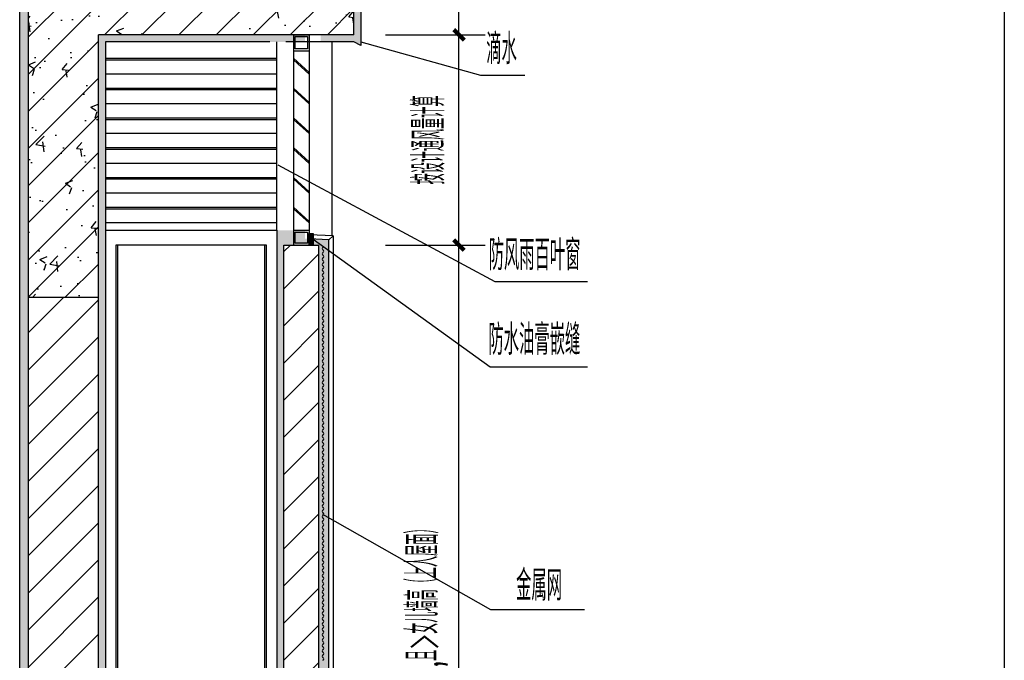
# Model space of a CAD drawing. Extents: x 1779708 to 7299578, y -1121471 to 88434.
# Tile 941 of 1056: x 6942767 to 6943517, y -939930 to -939442. Entities that reach past the tile are written whole.
import ezdxf

# ---------------------------------------------------------------- set-up
doc = ezdxf.new("R2010")
doc.units = 0
doc.header["$LTSCALE"] = 1000
doc.header["$MEASUREMENT"] = 0
doc.linetypes.add('CONTINOUS', pattern=[0])
doc.layers.get('0').update_dxf_attribs({"linetype": 'CONTINUOUS'})
doc.layers.get('Defpoints').update_dxf_attribs({"linetype": 'CONTINUOUS'})
for name, color, linetype in [('A-DETL-REN', 21, 'CONTINUOUS'), ('DIM_LEAD', 3, 'CONTINUOUS'), ('GROUND', 2, 'CONTINOUS'), ('PUB_DIM', 3, 'CONTINUOUS'), ('PUB_HATCH', 8, 'CONTINUOUS'), ('PUB_TEXT', 7, 'CONTINUOUS'), ('SURFACE', 6, 'CONTINUOUS'), ('WALL', 255, 'CONTINUOUS'), ('烟道', 8, 'CONTINUOUS'), ('空调百叶', 173, 'CONTINUOUS')]:
    doc.layers.add(name, color=color, linetype=linetype)
doc.styles.add('_TCH_DIM', font='SIMPLEX.shx', dxfattribs={"width": 0.7, "bigfont": 'GBCBIG.shx'})
doc.styles.add('_TCH_DIM_T3', font='SIMPLEX.shx', dxfattribs={"width": 0.4941176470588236, "bigfont": 'GBCBIG.shx'})
doc.dimstyles.new('_TCH_ARCH&&30', dxfattribs={"dimtxt": 89.25, "dimasz": 30, "dimexe": 75, "dimexo": 90, "dimgap": 37.87500000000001, "dimtad": 1, "dimdec": 0, "dimzin": 0, "dimdsep": 46, "dimtxsty": '_TCH_DIM_T3', "dimblk": 'ARCHTICK', "dimcen": 0.09, "dimdle": 45, "dimclrt": 7, "dimazin": 2, "dimtfac": 1, "dimtdec": 0, "dimtix": 1, "dimtmove": 2, "dimatfit": 3, "dimfxl": 250, "dimtolj": 1, "dimtzin": 0, "dimarcsym": 0})
pattern_1 = [(82.50000000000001, (-23026.23780605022, -1269.724273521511), (-8.934533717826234, 8.368837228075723), [0, -9.65199999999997, 0, -10.79499999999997, 0, -10.31874999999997]), (52.49999999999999, (-23026.23780605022, -1269.724273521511), (-4.72527319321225, 20.61832128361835), [0, -5.207000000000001, 0, -8.6995, 0, -3.33375]), (12.5, (-23031.76066356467, -1275.247131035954), (13.95749564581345, 14.00830779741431), [0, -3.175, 0, -11.43, 0, -14.9225]), (2.499999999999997, (-23031.76066356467, -1275.247131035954), (9.557027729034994, 17.43876953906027), [0, -1.5875, 0, -7.492999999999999, 0, -8.5725])]

# ---------------------------------------------------------------- blocks, each defined once
blk = doc.blocks.new('$LinePat$波浪线')
at = {"color": 0}
for centre, start, end in [((149.999993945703, -42.19181203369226), 201.6723546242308, 338.3274054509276), ((449.9994826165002, -161.4099213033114), 21.67235462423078, 158.3274054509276)]:
    blk.add_arc(centre, 161.4099213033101, start, end, dxfattribs=at)
blk = doc.blocks.new('_ArchTick')
at = {"color": 0, "linetype": 'ByBlock', "const_width": 0.4}
blk.add_lwpolyline([(-0.5, -0.5), (0.5, 0.5)], dxfattribs=at)
blk = doc.blocks.new('*D6930')
at = {"layer": 'Defpoints', "color": 0, "transparency": 16777216}
for p in [(-483.7585280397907, 3949.164565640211), (-183.7585280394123, 3949.164565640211), (-483.7585280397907, 3849.164565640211)]:
    blk.add_point(p, dxfattribs=at)
at = {"layer": 'PUB_DIM', "color": 0, "lineweight": -2, "transparency": 16777216}
for p, q in [((-183.7585280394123, 3804.164565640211), (-183.7585280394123, 3994.164565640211)), ((-393.7585280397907, 3949.164565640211), (-108.7585280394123, 3949.164565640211)), ((-393.7585280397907, 3849.164565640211), (-108.7585280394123, 3849.164565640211))]:
    blk.add_line(p, q, dxfattribs=at)
at = {"layer": 'PUB_DIM', "color": 0, "lineweight": -2, "transparency": 16777216, "xscale": 30, "yscale": 30, "zscale": 30}
for p, rotation in [((-183.7585280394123, 3949.164565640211), 90), ((-183.7585280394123, 3849.164565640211), 270)]:
    blk.add_blockref('_ArchTick', p, dxfattribs=dict(at, rotation=rotation))
at = {"layer": 'PUB_DIM', "color": 7, "transparency": 16777216, "insert": (-263.9295278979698, 4032.044189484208), "char_height": 89.25, "attachment_point": 5, "rotation": 90, "style": '_TCH_DIM_T3'}
blk.add_mtext('\\A1;100', dxfattribs=at)
blk = doc.blocks.new('*D6931')
at = {"layer": 'Defpoints', "color": 0, "transparency": 16777216}
for p in [(-483.7585280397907, 3849.164565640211), (-183.7585280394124, 3849.164565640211), (-483.7585280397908, 3249.164565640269)]:
    blk.add_point(p, dxfattribs=at)
at = {"layer": 'PUB_DIM', "color": 0, "lineweight": -2, "transparency": 16777216}
for p, q in [((-183.7585280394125, 3204.164565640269), (-183.7585280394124, 3894.164565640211)), ((-393.7585280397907, 3849.164565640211), (-108.7585280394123, 3849.164565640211)), ((-393.7585280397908, 3249.164565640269), (-108.7585280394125, 3249.164565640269))]:
    blk.add_line(p, q, dxfattribs=at)
at = {"layer": 'PUB_DIM', "color": 0, "lineweight": -2, "transparency": 16777216, "xscale": 30, "yscale": 30, "zscale": 30}
for p, rotation in [((-183.7585280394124, 3849.164565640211), 90), ((-183.7585280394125, 3249.164565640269), 270)]:
    blk.add_blockref('_ArchTick', p, dxfattribs=dict(at, rotation=rotation))
at = {"layer": 'PUB_DIM', "color": 7, "transparency": 16777216, "insert": (-269.703840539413, 3549.16456564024), "char_height": 89.25, "attachment_point": 5, "rotation": 90, "style": '_TCH_DIM_T3'}
blk.add_mtext('\\A1;按设计通风量计算', dxfattribs=at)
blk = doc.blocks.new('*D6932')
at = {"layer": 'Defpoints', "color": 0, "transparency": 16777216}
for p in [(-483.7585280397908, 3249.164565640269), (-183.7585280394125, 3249.164565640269), (-483.7585280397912, 1100.000000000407)]:
    blk.add_point(p, dxfattribs=at)
at = {"layer": 'PUB_DIM', "color": 0, "lineweight": -2, "transparency": 16777216}
for p, q in [((-183.7585280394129, 1055.000000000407), (-183.7585280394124, 3294.164565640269)), ((-393.7585280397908, 3249.164565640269), (-108.7585280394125, 3249.164565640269)), ((-393.7585280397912, 1100.000000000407), (-108.758528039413, 1100.000000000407))]:
    blk.add_line(p, q, dxfattribs=at)
at = {"layer": 'PUB_DIM', "color": 0, "lineweight": -2, "transparency": 16777216, "xscale": 30, "yscale": 30, "zscale": 30}
for p, rotation in [((-183.7585280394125, 3249.164565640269), 90), ((-183.7585280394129, 1100.000000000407), 270)]:
    blk.add_blockref('_ArchTick', p, dxfattribs=dict(at, rotation=rotation))
at = {"layer": 'PUB_DIM', "color": 7, "transparency": 16777216, "insert": (-274.758528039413, 2174.582282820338), "char_height": 89.25, "attachment_point": 5, "rotation": 90, "style": '_TCH_DIM_T3'}
blk.add_mtext('\\A1;2000,且>女儿墙高（上人屋面）', dxfattribs=at)
blk = doc.blocks.new('YT')
at = {"layer": 'A-DETL-REN'}
blk.add_hatch(color=256, dxfattribs=at).paths.add_polyline_path([(-611.2585280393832, 3281.927057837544), (-600.0382536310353, 3281.927057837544), (-600.0382536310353, 3249.164565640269), (-611.2585280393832, 3249.164565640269)])
at = {"layer": 'PUB_HATCH'}
h = blk.add_hatch(dxfattribs=at)
h.set_pattern_fill('AR-SAND', color=256, scale=5, angle=45, style=0)
h.set_pattern_definition(pattern_1)
h.paths.add_polyline_path([(-463.7585280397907, 3969.164565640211), (-1438.624631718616, 3989.164565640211), (-1438.624631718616, 0), (-1413.758528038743, 0), (-1413.758528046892, 3949.164565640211), (-483.7585280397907, 3949.164565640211), (-483.7585280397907, 3849.164565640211), (-578.7585280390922, 3849.164565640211), (-578.7585280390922, 3829.164565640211), (-483.7585280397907, 3829.164565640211), (-463.7585280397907, 3819.164565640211)])
h = blk.add_hatch(dxfattribs=at)
h.set_pattern_fill('钢筋混凝土', color=256, scale=30, style=0)
h.set_pattern_definition([(45, (-23026.23780605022, -1269.724273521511), (-53.03300858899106, 53.03300858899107), []), (49.99999999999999, (-23026.23780605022, -1269.724273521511), (215.178054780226, -18.82564049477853), [22.5, -247.5]), (355, (-23026.23780605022, -1269.724273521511), (-41.6254000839, 225.6576401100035), [18, -198]), (100.4514, (-23008.30630205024, -1271.293075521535), (173.5528145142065, 206.8318626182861), [19.122057, -210.3426336]), (46.18420000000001, (-23026.23780605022, -1209.724273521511), (320.1723145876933, -49.65570429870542), [33.75, -371.25]), (96.6356, (-22999.55678255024, -1213.862265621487), (280.398811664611, 292.2353612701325), [28.6830864, -315.5138999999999]), (351.1842, (-23026.23780605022, -1209.724273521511), (280.3985835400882, 292.2355802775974), [27, -297]), (21, (-22996.23780605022, -1224.724273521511), (179.0721156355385, -120.7856671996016), [22.5, -247.5]), (326.0000000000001, (-22996.23780605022, -1224.724273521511), (72.99459957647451, 217.5450135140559), [18, -198]), (71.4514, (-22981.31513615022, -1234.789755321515), (252.066788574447, 96.75914901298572), [19.122057, -210.3426336]), (37.50000000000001, (-23026.23780605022, -1269.724273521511), (3.647956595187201, 99.86815614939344), [0, -195.6, 0, -201, 0, -198.75]), (7.499999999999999, (-23026.23780605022, -1269.724273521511), (78.92086123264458, 118.3235135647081), [0, -114.6, 0, -191.1, 0, -75.75]), (327.5, (-23093.13780605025, -1269.724273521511), (160.1467308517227, -6.766461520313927), [0, -75, 0, -234, 0, -310.5]), (317.5, (-23123.13780605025, -1269.724273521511), (174.9558508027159, 30.03149469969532), [0, -97.5, 0, -155.4, 0, -220.5])])
h.paths.add_polyline_path([(-1213.758528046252, 3849.164565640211), (-483.7585280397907, 3849.164565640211), (-483.7585280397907, 3949.164565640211), (-1413.758528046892, 3949.164565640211), (-1413.758528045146, 3099.164565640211), (-1213.758528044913, 3099.164565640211)])
h = blk.add_hatch(dxfattribs=at)
h.set_pattern_fill('AR-SAND', color=256, scale=5, angle=45, style=0)
h.set_pattern_definition(pattern_1)
h.paths.add_polyline_path([(-623.7585280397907, 3849.164565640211), (-1213.758528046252, 3849.164565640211), (-1213.758528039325, 0), (-1193.758528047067, 0), (-1193.758528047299, 3829.164565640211), (-623.7585280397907, 3829.164565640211)], flags=17)
h = blk.add_hatch(dxfattribs=at)
h.set_pattern_fill('AR-SAND', color=256, scale=5, angle=45, style=0)
h.set_pattern_definition(pattern_1)
h.paths.add_polyline_path([(-623.7585280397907, 3291.472257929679), (-703.7585280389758, 3291.472257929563), (-703.7585280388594, 0), (-683.7585280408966, 0), (-683.7585280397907, 3249.164565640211), (-623.7585280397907, 3249.164565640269)])
h = blk.add_hatch(dxfattribs=at)
h.set_pattern_fill('AR-SAND', color=256, scale=5, angle=45, style=0)
h.set_pattern_definition([(82.50000000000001, (-23126.23780605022, -1269.724273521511), (-8.934533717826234, 8.368837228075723), [0, -9.651999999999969, 0, -10.79499999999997, 0, -10.31874999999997]), (52.49999999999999, (-23126.23780605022, -1269.724273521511), (-4.72527319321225, 20.61832128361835), [0, -5.207000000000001, 0, -8.6995, 0, -3.33375]), (12.5, (-23131.76066356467, -1275.247131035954), (13.95749564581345, 14.00830779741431), [0, -3.175, 0, -11.43, 0, -14.9225]), (2.499999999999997, (-23131.76066356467, -1275.247131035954), (9.557027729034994, 17.43876953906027), [0, -1.5875, 0, -7.492999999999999, 0, -8.5725])])
h.paths.add_polyline_path([(-555.7585280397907, 3264.251666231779), (-667.5382536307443, 3269.119706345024), (-667.5382536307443, 3249.164565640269), (-583.7585280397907, 3249.164565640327), (-583.7585280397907, 1428.450498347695, -0.4142135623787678), (-565.7585280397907, 1411.019610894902), (-565.7585280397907, 1410.450498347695), (-566.2324089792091, 1410.450498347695), (-566.2324089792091, 995.6066017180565), (-547.6968750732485, 987.0710678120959), (-495.7585280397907, 987.0710678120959, -0.4142135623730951), (-545.7585280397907, 1037.071067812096), (-545.7585280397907, 1100.000000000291), (-555.7585280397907, 1100.000000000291)])
h = blk.add_hatch(dxfattribs=at)
h.set_pattern_fill('普通砖', color=256, scale=30, style=0)
h.set_pattern_definition([(45, (-23126.23780605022, -1215.87086852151), (-53.03302980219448, 53.0330298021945), [])])
h.paths.add_polyline_path([(-583.7585280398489, 1444.188267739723), (-643.7585280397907, 1444.188267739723), (-643.7585280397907, 1505.188267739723), (-583.7585280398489, 1505.188267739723), (-583.7585280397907, 3249.164565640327), (-683.7585280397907, 3249.164565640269), (-683.7585280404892, 1249.999999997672), (-583.7585280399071, 1249.999999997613)])
h = blk.add_hatch(dxfattribs=at)
h.set_pattern_fill('普通砖', color=256, scale=30, style=0)
h.set_pattern_definition([(45, (49112.05244988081, -409806.9117574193), (-53.03302980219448, 53.0330298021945), [])])
h.paths.add_polyline_path([(-1413.758528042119, 1249.999999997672), (-1213.758528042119, 1249.999999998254), (-1213.758528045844, 3099.164565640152), (-1413.758528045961, 3099.164565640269)])
at = {"layer": 'A-DETL-REN', "elevation": 1.371660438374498e-08}
blk.add_lwpolyline([(-611.2585280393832, 3281.927057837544), (-600.0382536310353, 3281.927057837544), (-600.0382536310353, 3249.164565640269), (-611.2585280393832, 3249.164565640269)], close=True, dxfattribs=at)
at = {"layer": 'DIM_LEAD'}
for p, q in [((-463.7585280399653, 3829.582282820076), (-121.7570497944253, 3733.757074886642)), ((-463.7585280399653, 3829.582282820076), (-121.7570497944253, 3733.757074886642)), ((-463.7585280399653, 3829.582282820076), (-121.7570497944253, 3733.757074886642)), ((-121.7570497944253, 3733.757074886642), (4.208514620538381, 3733.757074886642)), ((-701.2585280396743, 3478.031562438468), (-80.92381050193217, 3144.653577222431)), ((-701.2585280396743, 3478.031562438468), (-80.92381050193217, 3144.653577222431)), ((-701.2585280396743, 3478.031562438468), (-80.92381050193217, 3144.653577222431)), ((-600.0382536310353, 3265.545811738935), (-94.35947853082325, 2901.931279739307)), ((-600.0382536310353, 3265.545811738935), (-94.35947853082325, 2901.931279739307)), ((-600.0382536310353, 3265.545811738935), (-94.35947853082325, 2901.931279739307)), ((-600.0382536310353, 3265.545811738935), (-94.35947853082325, 2901.931279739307)), ((-80.92381050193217, 3144.653577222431), (183.3199754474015, 3144.653577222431)), ((-94.35947853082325, 2901.931279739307), (183.3199754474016, 2901.931279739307)), ((-573.630688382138, 2481.118894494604), (-93.8008777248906, 2208.454349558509)), ((-93.8008777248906, 2208.454349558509), (174.542243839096, 2208.454349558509))]:
    blk.add_line(p, q, dxfattribs=at)
at = {"layer": 'GROUND', "linetype": 'ByBlock'}
for p, q in [((-703.7585280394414, 3291.472257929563, 1.450884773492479e-08), (-703.7585280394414, 3829.164565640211, 1.450884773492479e-08)), ((-546.0875281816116, 3275.784881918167), (-546.0875281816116, 3829.164565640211)), ((-1193.758528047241, 3291.472257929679, 1.450884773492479e-08), (-703.7585280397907, 3291.472257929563, 1.450884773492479e-08))]:
    blk.add_line(p, q, dxfattribs=at)
at = {"layer": 'PUB_HATCH'}
for p, q in [((-1193.758528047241, 3782.214646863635, 1.450884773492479e-08), (-703.7585280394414, 3782.214646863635, 1.450884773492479e-08)), ((-1193.758528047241, 3777.889336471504, 1.450884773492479e-08), (-703.7585280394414, 3777.889336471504, 1.450884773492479e-08)), ((-656.2585280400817, 3782.214646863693, 1.450884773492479e-08), (-611.2585280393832, 3741.539957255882, 1.450884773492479e-08)), ((-656.2585280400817, 3777.889336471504, 1.450884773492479e-08), (-611.2585280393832, 3737.214646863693, 1.450884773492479e-08)), ((-703.7585280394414, 3737.214646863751, 1.177518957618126e-08), (-1193.758528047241, 3737.214646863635, 1.059249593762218e-09)), ((-1193.758528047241, 3697.214646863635, 1.450884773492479e-08), (-703.7585280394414, 3697.214646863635, 1.450884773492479e-08)), ((-1193.758528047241, 3692.889336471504, 1.450884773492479e-08), (-703.7585280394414, 3692.889336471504, 1.450884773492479e-08)), ((-656.2585280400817, 3697.214646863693, 1.450884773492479e-08), (-611.2585280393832, 3656.539957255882, 1.450884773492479e-08)), ((-656.2585280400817, 3692.889336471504, 1.450884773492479e-08), (-611.2585280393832, 3652.214646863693, 1.450884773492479e-08)), ((-703.7585280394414, 3652.214646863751, 1.177518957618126e-08), (-1193.758528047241, 3652.214646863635, 1.059249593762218e-09)), ((-1193.758528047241, 3612.214646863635, 1.450884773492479e-08), (-703.7585280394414, 3612.214646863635, 1.450884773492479e-08)), ((-1193.758528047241, 3607.889336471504, 1.450884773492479e-08), (-703.7585280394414, 3607.889336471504, 1.450884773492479e-08)), ((-656.2585280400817, 3612.214646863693, 1.450884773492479e-08), (-611.2585280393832, 3571.539957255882, 1.450884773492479e-08)), ((-656.2585280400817, 3607.889336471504, 1.450884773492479e-08), (-611.2585280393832, 3567.214646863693, 1.450884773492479e-08)), ((-703.7585280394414, 3567.214646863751, 1.177518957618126e-08), (-1193.758528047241, 3567.214646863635, 1.059249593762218e-09)), ((-1193.758528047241, 3527.214646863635, 1.450884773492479e-08), (-703.7585280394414, 3527.214646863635, 1.450884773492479e-08)), ((-1193.758528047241, 3522.889336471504, 1.450884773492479e-08), (-703.7585280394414, 3522.889336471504, 1.450884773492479e-08)), ((-656.2585280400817, 3527.214646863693, 1.450884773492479e-08), (-611.2585280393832, 3486.539957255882, 1.450884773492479e-08)), ((-656.2585280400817, 3522.889336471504, 1.450884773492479e-08), (-611.2585280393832, 3482.214646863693, 1.450884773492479e-08)), ((-703.7585280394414, 3482.214646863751, 1.177518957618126e-08), (-1193.758528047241, 3482.214646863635, 1.059249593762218e-09)), ((-1193.758528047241, 3442.214646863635, 1.450884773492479e-08), (-703.7585280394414, 3442.214646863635, 1.450884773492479e-08)), ((-1193.758528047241, 3437.889336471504, 1.450884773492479e-08), (-703.7585280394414, 3437.889336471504, 1.450884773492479e-08)), ((-656.2585280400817, 3442.214646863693, 1.450884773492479e-08), (-611.2585280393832, 3401.539957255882, 1.450884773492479e-08)), ((-656.2585280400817, 3437.889336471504, 1.450884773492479e-08), (-611.2585280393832, 3397.214646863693, 1.450884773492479e-08)), ((-703.7585280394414, 3397.214646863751, 1.177518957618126e-08), (-1193.758528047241, 3397.214646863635, 1.059249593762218e-09)), ((-1193.758528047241, 3357.214646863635, 1.450884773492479e-08), (-703.7585280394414, 3357.214646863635, 1.450884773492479e-08)), ((-1193.758528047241, 3352.889336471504, 1.450884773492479e-08), (-703.7585280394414, 3352.889336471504, 1.450884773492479e-08)), ((-656.2585280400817, 3357.214646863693, 1.450884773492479e-08), (-611.2585280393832, 3316.539957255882, 1.450884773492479e-08)), ((-656.2585280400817, 3352.889336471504, 1.450884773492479e-08), (-611.2585280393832, 3312.214646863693, 1.450884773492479e-08)), ((-703.7585280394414, 3312.214646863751, 1.177518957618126e-08), (-1193.758528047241, 3312.214646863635, 1.059249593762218e-09))]:
    blk.add_line(p, q, dxfattribs=at)
at = {"layer": 'PUB_HATCH', "linetype": 'ByBlock'}
blk.add_line((-555.7585280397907, 3264.251666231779, 1.465126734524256e-08), (-542.9536318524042, 3275.648399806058, 1.465126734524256e-08), dxfattribs=at)
at = {"layer": 'SURFACE', "linetype": 'ByBlock'}
for p, q in [((-1438.624631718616, -0.3793764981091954, 1.450884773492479e-08), (-1438.624631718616, 3989.164565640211, 1.450884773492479e-08)), ((-1193.758528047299, 3829.164565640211), (-1193.758528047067, -0.3547419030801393, 1.450884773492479e-08)), ((-723.758528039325, 3291.472257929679, 2.901769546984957e-08), (-703.7585280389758, 3291.472257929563, 2.901769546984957e-08)), ((-703.7585280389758, 3291.472257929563, 2.901769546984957e-08), (-703.7585280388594, -0.3078955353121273, 1.450884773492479e-08)), ((-542.9536318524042, 3275.639794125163, 1.170647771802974e-08), (-611.2585280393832, 3278.802057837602, 1.311596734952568e-08)), ((-555.7585280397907, 3264.251666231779, 1.465126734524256e-08), (-611.2585280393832, 3266.668707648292, 1.458700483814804e-08)), ((-555.7585280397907, 1100.000000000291), (-555.7585280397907, 3264.251666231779, 1.465126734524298e-08)), ((-542.9536318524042, 3275.639794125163, 1.170647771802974e-08), (-542.9536318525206, 1100.000000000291))]:
    blk.add_line(p, q, dxfattribs=at)
at = {"layer": 'SURFACE', "linetype": 'ByBlock', "elevation": 1.450884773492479e-08}
for points in [[(-1438.624631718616, 3989.164565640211), (-463.7585280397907, 3969.164565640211), (-463.7585280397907, 3819.164565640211), (-483.7585280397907, 3829.164565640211), (-678.7585280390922, 3829.164565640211)], [(-723.7585280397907, 3829.164565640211), (-1193.758528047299, 3829.164565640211)]]:
    blk.add_lwpolyline(points, dxfattribs=at)
at = {"layer": 'WALL'}
for p, q in [((-1413.758528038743, -0.3793764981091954, 1.450884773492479e-08), (-1413.758528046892, 3949.164565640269, 1.450884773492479e-08)), ((-483.7585280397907, 3849.164565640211), (-483.7585280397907, 3949.164565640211)), ((-1413.758528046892, 3649.164565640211), (-1413.758528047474, 3849.164565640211)), ((-483.7585280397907, 3849.164565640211), (-1213.758528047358, 3849.164565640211)), ((-1213.758528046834, 3809.164565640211, 1.450884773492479e-08), (-1213.758528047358, 3849.164565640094)), ((-1213.758528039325, -0.3566539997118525, 1.450884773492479e-08), (-1213.758528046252, 3849.164565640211, 1.450884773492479e-08)), ((-683.7585280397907, 3249.164565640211, 1.450884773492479e-08), (-583.7585280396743, 3249.164565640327, 1.450884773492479e-08)), ((-683.7585280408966, -0.3059834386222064, 1.450884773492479e-08), (-683.7585280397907, 3249.164565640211, 2.901769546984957e-08)), ((-583.7585280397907, 1505.188267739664, 3.503508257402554e-09), (-583.7585280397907, 3249.164565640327, 1.450884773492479e-08)), ((-1213.758528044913, 3099.164565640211), (-1413.758528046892, 3099.164565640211))]:
    blk.add_line(p, q, dxfattribs=at)
at = {"layer": '烟道'}
for p, q in [((-733.7585280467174, 3249.164565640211, 1.450884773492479e-08), (-1163.758528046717, 3249.164565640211, 1.450884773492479e-08)), ((-1163.758528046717, 3249.164565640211, 2.901769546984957e-08), (-1163.758528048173, -0.3518737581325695, 1.450884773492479e-08)), ((-1158.758528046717, 3249.164565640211, 2.901769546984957e-08), (-1158.758528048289, -0.3513957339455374, 1.450884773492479e-08)), ((-738.7585280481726, -0.3112417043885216, 1.450884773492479e-08), (-738.7585280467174, 3249.164565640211, 2.901769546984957e-08)), ((-733.758528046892, -0.3107636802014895, 1.450884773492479e-08), (-733.7585280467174, 3249.164565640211, 2.901769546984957e-08))]:
    blk.add_line(p, q, dxfattribs=at)
at = {"layer": '空调百叶'}
for p, q in [((-656.2585280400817, 3849.164565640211), (-656.2585280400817, 3249.164565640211, 1.450884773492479e-08)), ((-656.2585280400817, 3849.164565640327), (-611.2585280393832, 3849.164565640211)), ((-611.2585280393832, 3849.164565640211), (-611.2585280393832, 3249.164565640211, 1.450884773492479e-08)), ((-656.2585280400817, 3804.07470431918), (-611.2585280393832, 3804.074704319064)), ((-656.2585280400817, 3291.254426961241, 1.450884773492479e-08), (-611.2585280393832, 3291.254426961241, 1.450884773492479e-08)), ((-656.2585280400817, 3249.164565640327, 1.450884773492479e-08), (-611.2585280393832, 3249.164565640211, 1.450884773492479e-08))]:
    blk.add_line(p, q, dxfattribs=at)
at = {"layer": '空调百叶', "elevation": 1.450884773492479e-08}
for points in [[(-651.2585280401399, 3844.164565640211), (-616.2585280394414, 3844.164565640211), (-616.2585280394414, 3809.07470431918), (-651.2585280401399, 3809.07470431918)], [(-651.2585280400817, 3286.254426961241), (-616.2585280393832, 3286.254426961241), (-616.2585280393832, 3254.164565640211), (-651.2585280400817, 3254.164565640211)]]:
    blk.add_lwpolyline(points, close=True, dxfattribs=at)
at = {"layer": 'SURFACE', "xscale": 0.02552970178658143, "yscale": 0.02455774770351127, "zscale": 0.02455774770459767, "rotation": 270}
for p in [(-569.667657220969, 3243.179824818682, 2.905666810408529e-09), (-569.6676880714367, 3227.862017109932, 2.905666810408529e-09), (-569.6665466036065, 3212.544209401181, 2.905666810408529e-09), (-569.666608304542, 3181.90859398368, 2.905666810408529e-09), (-569.6665774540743, 3197.226401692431, 2.905666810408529e-09), (-569.6666700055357, 3151.27297856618, 2.905666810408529e-09), (-569.6666391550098, 3166.59078627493, 2.905666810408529e-09), (-569.6667008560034, 3135.955170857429, 2.905666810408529e-09), (-569.6667625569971, 3105.319555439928, 2.905666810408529e-09), (-569.6667317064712, 3120.637363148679, 2.905666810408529e-09), (-569.6668242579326, 3074.683940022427, 2.905666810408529e-09), (-569.6667934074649, 3090.001747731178, 2.905666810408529e-09), (-569.6668859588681, 3044.048324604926, 2.905666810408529e-09), (-569.6668551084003, 3059.366132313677, 2.905666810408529e-09), (-569.6669476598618, 3013.412709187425, 2.905666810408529e-09), (-569.666916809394, 3028.730516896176, 2.905666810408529e-09), (-569.6670093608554, 2982.777093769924, 2.905666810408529e-09), (-569.6669785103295, 2998.094901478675, 2.905666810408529e-09), (-569.6670402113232, 2967.459286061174, 2.905666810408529e-09), (-569.6671019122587, 2936.823670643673, 2.905666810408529e-09), (-569.6670710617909, 2952.141478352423, 2.905666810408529e-09), (-569.6671636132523, 2906.188055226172, 2.905666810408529e-09), (-569.6671327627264, 2921.505862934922, 2.905666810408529e-09), (-569.6672253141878, 2875.552439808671, 2.905666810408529e-09), (-569.6671944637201, 2890.870247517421, 2.905666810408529e-09), (-569.6672870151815, 2844.91682439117, 2.905666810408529e-09), (-569.6672561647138, 2860.23463209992, 2.905666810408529e-09), (-569.667348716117, 2814.281208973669, 2.905666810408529e-09), (-569.6673178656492, 2829.599016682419, 2.905666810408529e-09), (-569.6673795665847, 2798.963401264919, 2.905666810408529e-09), (-569.6674412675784, 2768.327785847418, 2.905666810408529e-09), (-569.6674104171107, 2783.645593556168, 2.905666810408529e-09), (-569.6675029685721, 2737.692170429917, 2.905666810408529e-09), (-569.6674721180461, 2753.009978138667, 2.905666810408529e-09), (-569.6675338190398, 2722.374362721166, 2.905666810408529e-09), (-569.6663923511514, 2707.056555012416, 2.905666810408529e-09), (-569.6664540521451, 2676.420939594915, 2.905666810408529e-09), (-569.6664232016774, 2691.738747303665, 2.905666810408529e-09), (-569.6665157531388, 2645.785324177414, 2.905666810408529e-09), (-569.6664849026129, 2661.103131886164, 2.905666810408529e-09), (-569.6665466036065, 2630.467516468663, 2.905666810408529e-09), (-569.666608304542, 2599.831901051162, 2.905666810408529e-09), (-569.6665774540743, 2615.149708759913, 2.905666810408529e-09), (-569.6666700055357, 2569.196285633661, 2.905666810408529e-09), (-569.6666391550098, 2584.514093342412, 2.905666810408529e-09), (-569.6667317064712, 2538.56067021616, 2.905666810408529e-09), (-569.6667008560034, 2553.878477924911, 2.905666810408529e-09), (-569.6667934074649, 2507.925054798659, 2.905666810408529e-09), (-569.6667625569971, 2523.24286250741, 2.905666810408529e-09), (-569.6668551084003, 2477.289439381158, 2.905666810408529e-09), (-569.6668242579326, 2492.607247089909, 2.905666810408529e-09), (-569.6668859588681, 2461.971631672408, 2.905666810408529e-09), (-569.6669476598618, 2431.336016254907, 2.905666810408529e-09), (-569.666916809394, 2446.653823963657, 2.905666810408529e-09), (-569.6670093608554, 2400.700400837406, 2.905666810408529e-09), (-569.6669785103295, 2416.018208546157, 2.905666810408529e-09), (-569.6670710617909, 2370.064785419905, 2.905666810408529e-09), (-569.6670402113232, 2385.382593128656, 2.905666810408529e-09), (-569.6671327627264, 2339.429170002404, 2.905666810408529e-09), (-569.6671019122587, 2354.746977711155, 2.905666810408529e-09), (-569.6671944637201, 2308.793554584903, 2.905666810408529e-09), (-569.6671636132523, 2324.111362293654, 2.905666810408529e-09), (-569.6672253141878, 2293.475746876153, 2.905666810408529e-09), (-569.6672870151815, 2262.840131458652, 2.905666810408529e-09), (-569.6672561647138, 2278.157939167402, 2.905666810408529e-09), (-569.667348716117, 2232.204516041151, 2.905666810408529e-09), (-569.6673178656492, 2247.522323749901, 2.905666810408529e-09), (-569.6673795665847, 2216.8867083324, 2.905666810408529e-09), (-569.6662380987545, 2201.56890062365, 2.905666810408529e-09), (-569.6662997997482, 2170.933285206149, 2.905666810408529e-09), (-569.6662689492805, 2186.251092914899, 2.905666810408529e-09), (-569.6663615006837, 2140.297669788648, 2.905666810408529e-09), (-569.666330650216, 2155.615477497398, 2.905666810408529e-09), (-569.6664232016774, 2109.662054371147, 2.905666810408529e-09), (-569.6663923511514, 2124.979862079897, 2.905666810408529e-09), (-569.6664540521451, 2094.344246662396, 2.905666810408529e-09), (-569.6664849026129, 2079.026438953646, 2.905666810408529e-09)]:
    blk.add_blockref('$LinePat$波浪线', p, dxfattribs=at)
at = {"layer": 'PUB_TEXT', "color": 7, "style": '_TCH_DIM', "width": 0.7}
for s, p in [('滴水', (-105.897868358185, 3765.544308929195)), ('防风雨百叶窗', (-99.03108838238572, 3177.398258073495)), ('防水油膏嵌缝', (-99.70130114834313, 2935.633407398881))]:
    blk.add_text(s, height=86.80851063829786, dxfattribs=at).set_placement(p)
at = {"layer": 'PUB_TEXT', "style": '_TCH_DIM', "width": 0.7}
blk.add_text('金属网', height=86.80851063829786, dxfattribs=at).set_placement((-20.61867864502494, 2234.194349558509))
at = {"layer": 'PUB_DIM'}
dim = blk.add_linear_dim(base=(-183.7585280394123, 3949.164565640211), p1=(-483.7585280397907, 3849.164565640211), p2=(-483.7585280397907, 3949.164565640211), angle=90, dimstyle='_TCH_ARCH&&30', dxfattribs=at)
dim.commit()
dim.dimension.update_dxf_attribs({"geometry": '*D6930', "text_midpoint": (-263.9295278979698, 4032.044189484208), "dimtype": 161})
for p1, p2, text, picture, middle in [((-483.7585280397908, 3249.164565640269), (-483.7585280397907, 3849.164565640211), '按设计通风量计算', '*D6931', (-269.703840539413, 3549.16456564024)), ((-483.7585280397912, 1100.000000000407), (-483.7585280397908, 3249.164565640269), '2000,且>女儿墙高（上人屋面）', '*D6932', (-274.758528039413, 2174.582282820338))]:
    dim = blk.add_aligned_dim(p1=p1, p2=p2, distance=-300.0000000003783, text=text, dimstyle='_TCH_ARCH&&30', dxfattribs=at)
    dim.commit()
    dim.dimension.update_dxf_attribs({"geometry": picture, "text_midpoint": middle})

msp = doc.modelspace()

# ---------------------------------------------------------------- linework, layer by layer
at = {"layer": 'PUB_HATCH'}
msp.add_line((6943516.861274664, -939169.2335577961), (6943516.861274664, -940839.8204937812), dxfattribs=at)

# ---------------------------------------------------------------- block references
at = {"layer": 'PUB_HATCH', "xscale": 0.2666666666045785, "yscale": 0.2666666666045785, "zscale": 0.2666666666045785}
msp.add_blockref('YT', (6943150.420538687, -940480.487042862, -3.057664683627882e-09), dxfattribs=at)

doc.saveas('drawing.dxf')
